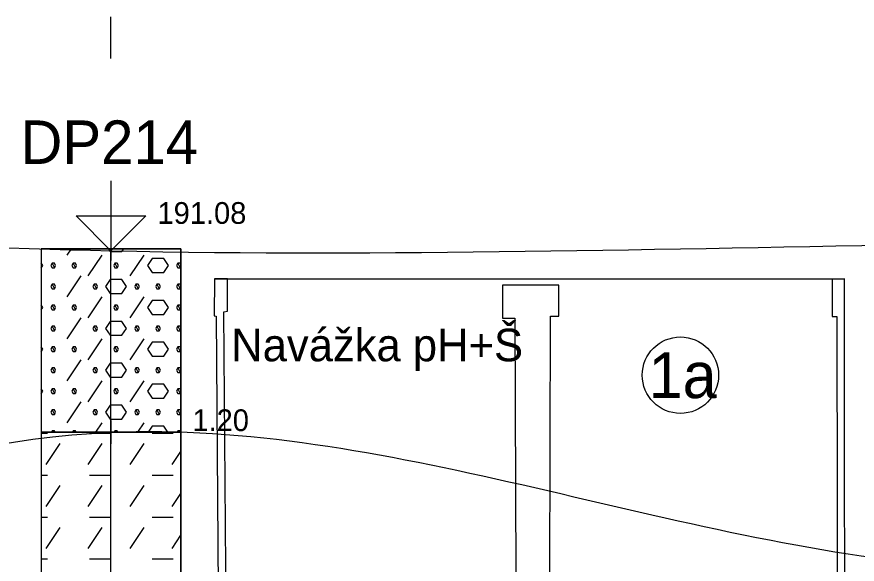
# Model space of a CAD drawing. Extents: x 3042 to 4120, y 576 to 2694.
# Drawn here: x 3349.05 to 3376.56, y 1026.8 to 1044.71 of the extents above; entities that cross this region are included whole.
import ezdxf

# ---------------------------------------------------------------- set-up
doc = ezdxf.new("R2010")
doc.units = 0
for name, color, linetype in [('15', 7, 'Continuous'), ('16', 7, 'Continuous'), ('17', 7, 'Continuous'), ('18', 7, 'Continuous'), ('22', 7, 'Continuous'), ('51', 7, 'Continuous'), ('52', 7, 'Continuous'), ('53', 7, 'Continuous'), ('56', 7, 'Continuous'), ('nádrže', 7, 'Continuous'), ('rozhraní', 7, 'Continuous')]:
    doc.layers.add(name, color=color, linetype=linetype)

msp = doc.modelspace()

# ---------------------------------------------------------------- linework, layer by layer
at = {"layer": '15'}
msp.add_lwpolyline([(3352.127, 1039.34), (3352.127, 1037.054), (3350.984, 1038.197), (3353.27, 1038.197), (3352.127, 1037.054)], dxfattribs=at)
msp.add_lwpolyline([(3352.127, 1039.34), (3352.127, 1037.054), (3350.984, 1038.197), (3353.27, 1038.197), (3352.127, 1037.054)], dxfattribs=at)
at = {"layer": '18'}
msp.add_line((3352.127, 991.717), (3352.127, 1037.117), dxfattribs=at)
at = {"layer": '22'}
msp.add_lwpolyline([(3352.127, 1043.34), (3352.127, 1043.34), (3352.127, 1044.709)], dxfattribs=at)
at = {"layer": '51'}
for points in [[(3349.841, 1031.117), (3354.413, 1031.117), (3354.413, 1037.117), (3349.841, 1037.117)], [(3349.841, 1021.117), (3354.413, 1021.117), (3354.413, 1031.117), (3349.841, 1031.117)]]:
    msp.add_lwpolyline(points, close=True, dxfattribs=at)
for points in [[(3350.697, 1036.916), (3350.831, 1037.117)], [(3351.383, 1036.231), (3351.84, 1036.916)], [(3352.049, 1037.117), (3352.107, 1037.031)], [(3352.107, 1037.031), (3352.488, 1037.031), (3352.545, 1037.117)], [(3352.754, 1036.231), (3353.211, 1036.916)], [(3349.841, 1036.49), (3349.897, 1036.574), (3349.841, 1036.658)], [(3350.202, 1036.65), (3350.163, 1036.574), (3350.202, 1036.497), (3350.278, 1036.497), (3350.316, 1036.574), (3350.278, 1036.65), (3350.202, 1036.65), (3350.278, 1036.497)], [(3350.887, 1036.65), (3350.849, 1036.574), (3350.887, 1036.497), (3350.964, 1036.497), (3351.002, 1036.574), (3350.964, 1036.65), (3350.887, 1036.65), (3350.964, 1036.497)], [(3352.259, 1036.65), (3352.221, 1036.574), (3352.259, 1036.497), (3352.335, 1036.497), (3352.373, 1036.574), (3352.335, 1036.65), (3352.259, 1036.65), (3352.335, 1036.497)], [(3353.478, 1036.345), (3353.859, 1036.345), (3354.012, 1036.574), (3353.859, 1036.802), (3353.478, 1036.802), (3353.326, 1036.574), (3353.478, 1036.345)], [(3354.316, 1036.65), (3354.278, 1036.574), (3354.316, 1036.497), (3354.393, 1036.497), (3354.413, 1036.538)], [(3354.413, 1036.609), (3354.393, 1036.65), (3354.316, 1036.65), (3354.393, 1036.497)], [(3350.697, 1035.545), (3351.154, 1036.231)], [(3352.107, 1035.659), (3352.488, 1035.659), (3352.64, 1035.888), (3352.488, 1036.116), (3352.107, 1036.116), (3351.954, 1035.888), (3352.107, 1035.659)], [(3350.202, 1035.964), (3350.163, 1035.888), (3350.202, 1035.812), (3350.278, 1035.812), (3350.316, 1035.888), (3350.278, 1035.964), (3350.202, 1035.964), (3350.278, 1035.812)], [(3351.573, 1035.964), (3351.535, 1035.888), (3351.573, 1035.812), (3351.649, 1035.812), (3351.687, 1035.888), (3351.649, 1035.964), (3351.573, 1035.964), (3351.649, 1035.812)], [(3352.945, 1035.964), (3352.907, 1035.888), (3352.945, 1035.812), (3353.021, 1035.812), (3353.059, 1035.888), (3353.021, 1035.964), (3352.945, 1035.964), (3353.021, 1035.812)], [(3353.631, 1035.964), (3353.592, 1035.888), (3353.631, 1035.812), (3353.707, 1035.812), (3353.745, 1035.888), (3353.707, 1035.964), (3353.631, 1035.964), (3353.707, 1035.812)], [(3354.316, 1035.964), (3354.278, 1035.888), (3354.316, 1035.812), (3354.393, 1035.812), (3354.413, 1035.852)], [(3354.413, 1035.924), (3354.393, 1035.964), (3354.316, 1035.964), (3354.393, 1035.812)], [(3351.383, 1034.859), (3351.84, 1035.545)], [(3352.754, 1034.859), (3353.211, 1035.545)], [(3349.841, 1035.118), (3349.897, 1035.202), (3349.841, 1035.286)], [(3350.202, 1035.278), (3350.163, 1035.202), (3350.202, 1035.126), (3350.278, 1035.126), (3350.316, 1035.202), (3350.278, 1035.278), (3350.202, 1035.278), (3350.278, 1035.126)], [(3350.887, 1035.278), (3350.849, 1035.202), (3350.887, 1035.126), (3350.964, 1035.126), (3351.002, 1035.202), (3350.964, 1035.278), (3350.887, 1035.278), (3350.964, 1035.126)], [(3352.259, 1035.278), (3352.221, 1035.202), (3352.259, 1035.126), (3352.335, 1035.126), (3352.373, 1035.202), (3352.335, 1035.278), (3352.259, 1035.278), (3352.335, 1035.126)], [(3353.478, 1034.973), (3353.859, 1034.973), (3354.012, 1035.202), (3353.859, 1035.431), (3353.478, 1035.431), (3353.326, 1035.202), (3353.478, 1034.973)], [(3354.316, 1035.278), (3354.278, 1035.202), (3354.316, 1035.126), (3354.393, 1035.126), (3354.413, 1035.166)], [(3354.413, 1035.238), (3354.393, 1035.278), (3354.316, 1035.278), (3354.393, 1035.126)], [(3350.697, 1034.173), (3351.154, 1034.859)], [(3352.107, 1034.288), (3352.488, 1034.288), (3352.64, 1034.516), (3352.488, 1034.745), (3352.107, 1034.745), (3351.954, 1034.516), (3352.107, 1034.288)], [(3350.202, 1034.592), (3350.163, 1034.516), (3350.202, 1034.44), (3350.278, 1034.44), (3350.316, 1034.516), (3350.278, 1034.592), (3350.202, 1034.592), (3350.278, 1034.44)], [(3351.573, 1034.592), (3351.535, 1034.516), (3351.573, 1034.44), (3351.649, 1034.44), (3351.687, 1034.516), (3351.649, 1034.592), (3351.573, 1034.592), (3351.649, 1034.44)], [(3352.945, 1034.592), (3352.907, 1034.516), (3352.945, 1034.44), (3353.021, 1034.44), (3353.059, 1034.516), (3353.021, 1034.592), (3352.945, 1034.592), (3353.021, 1034.44)], [(3353.631, 1034.592), (3353.592, 1034.516), (3353.631, 1034.44), (3353.707, 1034.44), (3353.745, 1034.516), (3353.707, 1034.592), (3353.631, 1034.592), (3353.707, 1034.44)], [(3354.316, 1034.592), (3354.278, 1034.516), (3354.316, 1034.44), (3354.393, 1034.44), (3354.413, 1034.48)], [(3354.413, 1034.552), (3354.393, 1034.592), (3354.316, 1034.592), (3354.393, 1034.44)], [(3351.383, 1033.487), (3351.84, 1034.173)], [(3352.754, 1033.487), (3353.211, 1034.173)], [(3349.841, 1033.746), (3349.897, 1033.83), (3349.841, 1033.914)], [(3350.202, 1033.907), (3350.163, 1033.83), (3350.202, 1033.754), (3350.278, 1033.754), (3350.316, 1033.83), (3350.278, 1033.907), (3350.202, 1033.907), (3350.278, 1033.754)], [(3350.887, 1033.907), (3350.849, 1033.83), (3350.887, 1033.754), (3350.964, 1033.754), (3351.002, 1033.83), (3350.964, 1033.907), (3350.887, 1033.907), (3350.964, 1033.754)], [(3352.259, 1033.907), (3352.221, 1033.83), (3352.259, 1033.754), (3352.335, 1033.754), (3352.373, 1033.83), (3352.335, 1033.907), (3352.259, 1033.907), (3352.335, 1033.754)], [(3353.478, 1033.602), (3353.859, 1033.602), (3354.012, 1033.83), (3353.859, 1034.059), (3353.478, 1034.059), (3353.326, 1033.83), (3353.478, 1033.602)], [(3354.316, 1033.907), (3354.278, 1033.83), (3354.316, 1033.754), (3354.393, 1033.754), (3354.413, 1033.795)], [(3354.413, 1033.866), (3354.393, 1033.907), (3354.316, 1033.907), (3354.393, 1033.754)], [(3350.697, 1032.802), (3351.154, 1033.487)], [(3352.107, 1032.916), (3352.488, 1032.916), (3352.64, 1033.145), (3352.488, 1033.373), (3352.107, 1033.373), (3351.954, 1033.145), (3352.107, 1032.916)], [(3350.202, 1033.221), (3350.163, 1033.145), (3350.202, 1033.068), (3350.278, 1033.068), (3350.316, 1033.145), (3350.278, 1033.221), (3350.202, 1033.221), (3350.278, 1033.068)], [(3351.573, 1033.221), (3351.535, 1033.145), (3351.573, 1033.068), (3351.649, 1033.068), (3351.687, 1033.145), (3351.649, 1033.221), (3351.573, 1033.221), (3351.649, 1033.068)], [(3352.945, 1033.221), (3352.907, 1033.145), (3352.945, 1033.068), (3353.021, 1033.068), (3353.059, 1033.145), (3353.021, 1033.221), (3352.945, 1033.221), (3353.021, 1033.068)], [(3353.631, 1033.221), (3353.592, 1033.145), (3353.631, 1033.068), (3353.707, 1033.068), (3353.745, 1033.145), (3353.707, 1033.221), (3353.631, 1033.221), (3353.707, 1033.068)], [(3354.316, 1033.221), (3354.278, 1033.145), (3354.316, 1033.068), (3354.393, 1033.068), (3354.413, 1033.109)], [(3354.413, 1033.18), (3354.393, 1033.221), (3354.316, 1033.221), (3354.393, 1033.068)], [(3351.383, 1032.116), (3351.84, 1032.802)], [(3352.754, 1032.116), (3353.211, 1032.802)], [(3349.841, 1032.375), (3349.897, 1032.459), (3349.841, 1032.543)], [(3350.202, 1032.535), (3350.163, 1032.459), (3350.202, 1032.383), (3350.278, 1032.383), (3350.316, 1032.459), (3350.278, 1032.535), (3350.202, 1032.535), (3350.278, 1032.383)], [(3350.887, 1032.535), (3350.849, 1032.459), (3350.887, 1032.383), (3350.964, 1032.383), (3351.002, 1032.459), (3350.964, 1032.535), (3350.887, 1032.535), (3350.964, 1032.383)], [(3352.259, 1032.535), (3352.221, 1032.459), (3352.259, 1032.383), (3352.335, 1032.383), (3352.373, 1032.459), (3352.335, 1032.535), (3352.259, 1032.535), (3352.335, 1032.383)], [(3353.478, 1032.23), (3353.859, 1032.23), (3354.012, 1032.459), (3353.859, 1032.687), (3353.478, 1032.687), (3353.326, 1032.459), (3353.478, 1032.23)], [(3354.316, 1032.535), (3354.278, 1032.459), (3354.316, 1032.383), (3354.393, 1032.383), (3354.413, 1032.423)], [(3354.413, 1032.495), (3354.393, 1032.535), (3354.316, 1032.535), (3354.393, 1032.383)], [(3350.697, 1031.43), (3351.154, 1032.116)], [(3352.107, 1031.544), (3352.488, 1031.544), (3352.64, 1031.773), (3352.488, 1032.002), (3352.107, 1032.002), (3351.954, 1031.773), (3352.107, 1031.544)], [(3350.202, 1031.849), (3350.163, 1031.773), (3350.202, 1031.697), (3350.278, 1031.697), (3350.316, 1031.773), (3350.278, 1031.849), (3350.202, 1031.849), (3350.278, 1031.697)], [(3351.573, 1031.849), (3351.535, 1031.773), (3351.573, 1031.697), (3351.649, 1031.697), (3351.687, 1031.773), (3351.649, 1031.849), (3351.573, 1031.849), (3351.649, 1031.697)], [(3352.945, 1031.849), (3352.907, 1031.773), (3352.945, 1031.697), (3353.021, 1031.697), (3353.059, 1031.773), (3353.021, 1031.849), (3352.945, 1031.849), (3353.021, 1031.697)], [(3353.631, 1031.849), (3353.592, 1031.773), (3353.631, 1031.697), (3353.707, 1031.697), (3353.745, 1031.773), (3353.707, 1031.849), (3353.631, 1031.849), (3353.707, 1031.697)], [(3354.316, 1031.849), (3354.278, 1031.773), (3354.316, 1031.697), (3354.393, 1031.697), (3354.413, 1031.737)], [(3354.413, 1031.809), (3354.393, 1031.849), (3354.316, 1031.849), (3354.393, 1031.697)], [(3351.631, 1031.117), (3351.84, 1031.43)], [(3353.003, 1031.117), (3353.211, 1031.43)], [(3350.202, 1031.163), (3350.178, 1031.117)], [(3350.301, 1031.117), (3350.278, 1031.163), (3350.202, 1031.163), (3350.225, 1031.117)], [(3350.887, 1031.163), (3350.864, 1031.117)], [(3350.987, 1031.117), (3350.964, 1031.163), (3350.887, 1031.163), (3350.91, 1031.117)], [(3352.259, 1031.163), (3352.236, 1031.117)], [(3352.358, 1031.117), (3352.335, 1031.163), (3352.259, 1031.163), (3352.282, 1031.117)], [(3353.992, 1031.117), (3353.859, 1031.316), (3353.478, 1031.316), (3353.346, 1031.117)], [(3354.316, 1031.163), (3354.293, 1031.117)], [(3354.413, 1031.123), (3354.393, 1031.163), (3354.316, 1031.163), (3354.339, 1031.117)], [(3349.841, 1031.087), (3350.049, 1031.087)], [(3351.421, 1031.087), (3352.107, 1031.087)], [(3353.478, 1031.087), (3354.164, 1031.087)], [(3350.011, 1030.058), (3350.468, 1030.744)], [(3351.383, 1030.058), (3351.84, 1030.744)], [(3352.754, 1030.058), (3353.211, 1030.744)], [(3354.126, 1030.058), (3354.413, 1030.489)], [(3349.841, 1029.716), (3350.049, 1029.716)], [(3351.421, 1029.716), (3352.107, 1029.716)], [(3353.478, 1029.716), (3354.164, 1029.716)], [(3350.011, 1028.687), (3350.468, 1029.373)], [(3351.383, 1028.687), (3351.84, 1029.373)], [(3352.754, 1028.687), (3353.211, 1029.373)], [(3354.126, 1028.687), (3354.413, 1029.117)], [(3349.841, 1028.344), (3350.049, 1028.344)], [(3351.421, 1028.344), (3352.107, 1028.344)], [(3353.478, 1028.344), (3354.164, 1028.344)], [(3350.011, 1027.315), (3350.468, 1028.001)], [(3351.383, 1027.315), (3351.84, 1028.001)], [(3352.754, 1027.315), (3353.211, 1028.001)], [(3354.126, 1027.315), (3354.413, 1027.746)], [(3349.841, 1026.972), (3350.049, 1026.972)], [(3351.421, 1026.972), (3352.107, 1026.972)], [(3353.478, 1026.972), (3354.164, 1026.972)]]:
    msp.add_lwpolyline(points, dxfattribs=at)
at = {"layer": '53'}
for points in [[(3349.841, 1037.117), (3354.413, 1037.117)], [(3349.841, 1037.117), (3349.841, 992.117)], [(3354.413, 1037.117), (3354.413, 992.117)], [(3349.841, 1031.117), (3354.413, 1031.117)]]:
    msp.add_lwpolyline(points, dxfattribs=at)
at = {"layer": '56'}
for points in [[(3352.127, 1037.498), (3352.127, 1036.736)], [(3351.746, 1037.117), (3352.508, 1037.117)], [(3352.127, 1031.498), (3352.127, 1030.736)], [(3351.746, 1031.117), (3352.508, 1031.117)]]:
    msp.add_lwpolyline(points, dxfattribs=at)
at = {"layer": 'nádrže'}
msp.add_line((3355.518, 1036.136), (3376.138, 1036.136), dxfattribs=at)
for points in [[(3355.921, 1022.491), (3355.819, 1035.055), (3355.943, 1035.08), (3355.938, 1036.136), (3355.518, 1036.136), (3355.508, 1034.931), (3355.573, 1034.917)], [(3376.156, 1019.864), (3376.138, 1036.136), (3375.738, 1036.125), (3375.739, 1034.903), (3375.893, 1034.907), (3375.907, 1022.355)], [(3366.478, 1017.817), (3366.522, 1034.916), (3366.793, 1034.916), (3366.789, 1035.929), (3364.945, 1035.929), (3364.948, 1034.854), (3365.354, 1034.854), (3365.413, 1018.025)], [(3355.573, 1034.917), (3355.679, 1020.015)]]:
    msp.add_lwpolyline(points, dxfattribs=at)
at = {"layer": 'rozhraní'}
msp.add_circle((3370.77, 1032.984), 1.25, dxfattribs=at)
msp.add_circle((3370.77, 1032.984), 1.25, dxfattribs=at)
for points in [[(3304.837, 1039.313), (3309.397, 1039.214), (3352.127, 1037.054), (3379.247, 1037.267), (3419.7, 1037.261)], [(3300.083, 1019.9), (3304.874, 1019.399), (3309.214, 1019.217), (3311.392, 1019.217), (3352.127, 1031.117), (3379.261, 1026.767), (3390.383, 1026.767)]]:
    msp.add_spline(points, degree=3, dxfattribs=at)

# ---------------------------------------------------------------- texts
at = {"layer": '16'}
msp.add_text('DP214', height=1.4224, dxfattribs=at).set_placement((3349.163, 1039.896))
at = {"layer": '17'}
msp.add_text('191.08', height=0.7112, dxfattribs=at).set_placement((3353.651, 1037.935))
at = {"layer": '52'}
for s, height, p in [('Navážka pH+Š', 1.0668, (3356.064, 1033.439)), ('1.20', 0.7112, (3354.794, 1031.155))]:
    msp.add_text(s, height=height, dxfattribs=at).set_placement(p)
at = {"layer": 'rozhraní'}
msp.add_text('1a', height=1.5, dxfattribs=at).set_placement((3369.726, 1032.234))

doc.saveas('drawing.dxf')
